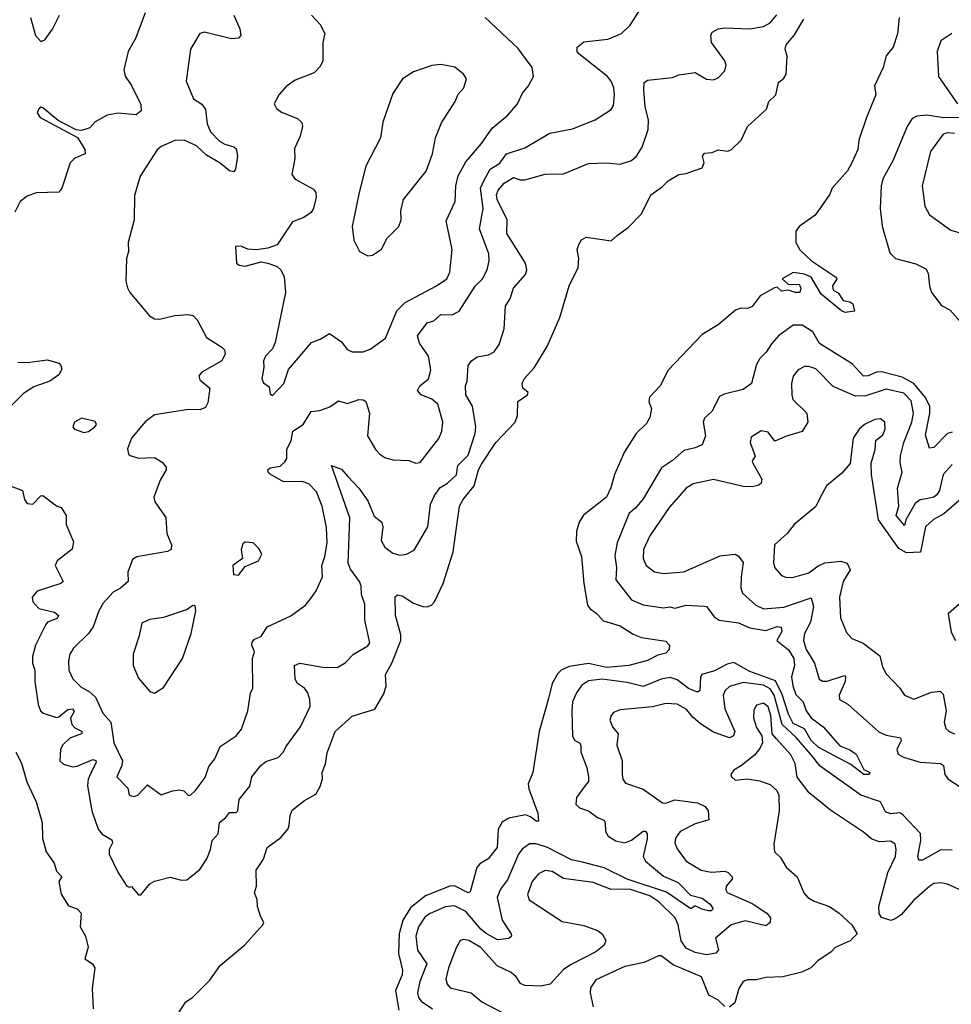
# Model space of a CAD drawing. Extents: x 1552294 to 1694791, y 811929 to 917222.
# Tile 468 of 643: x 1676672 to 1680772, y 841545 to 845875. Entities that reach past the tile are written whole.
import ezdxf

# ---------------------------------------------------------------- set-up
doc = ezdxf.new("R2010")
doc.units = 0

msp = doc.modelspace()

# ---------------------------------------------------------------- linework, layer by layer
at = {"layer": '0CON10XD'}
for points in [[(1677956.4, 843333.6), (1677977.2, 843362.8), (1678004.3, 843425), (1678001.5, 843475), (1678015.4, 843515), (1678025.3, 843574.7), (1678022.5, 843642.5), (1678003.2, 843735), (1677979, 843799), (1677945, 843834.4), (1677915, 843844.5), (1677833.2, 843843.2), (1677775, 843876.7), (1677765.4, 843885), (1677764.1, 843895.9), (1677775.2, 843904.8), (1677818.7, 843911.3), (1677839.2, 843930.9), (1677847.8, 843945), (1677848.6, 843985), (1677867.3, 844025), (1677874.8, 844065.2), (1677919.4, 844095), (1677955, 844151.4), (1677993.7, 844156.3), (1678037, 844173), (1678075, 844198.9), (1678115, 844187.9), (1678165, 844204.6), (1678183.2, 844203.2), (1678195.3, 844195.3), (1678211.5, 844145), (1678202.9, 844045), (1678238.6, 843985), (1678257.5, 843965), (1678279.3, 843949.3), (1678315, 843939.4), (1678385, 843937.1), (1678415, 843924.2), (1678435, 843927.5), (1678516.8, 844033.2), (1678529.2, 844065), (1678533.9, 844105), (1678512.2, 844185), (1678485.7, 844205.7), (1678438.5, 844225), (1678422.9, 844245), (1678433.1, 844265), (1678471.8, 844295), (1678480.9, 844335), (1678471.2, 844395), (1678432, 844452), (1678423.2, 844485), (1678465, 844542.5), (1678495, 844550.8), (1678525, 844578), (1678575, 844577.3), (1678606.6, 844593.4), (1678676.6, 844703.4), (1678708.4, 844735), (1678730, 844775), (1678738.8, 844815), (1678736.6, 844845), (1678695.3, 844955), (1678711.6, 845045), (1678700.2, 845135), (1678714.2, 845165.8), (1678742.7, 845217.3), (1678785.2, 845244.8), (1678815, 845286), (1678895, 845311.5), (1679005, 845375.5), (1679105, 845394.5), (1679205, 845434.4), (1679275, 845480), (1679285, 845497.5), (1679289.5, 845545), (1679286.4, 845575), (1679274.6, 845605), (1679259.1, 845625), (1679132.9, 845725), (1679125.8, 845735), (1679126, 845755), (1679155, 845777.5), (1679260.7, 845789.3), (1679320, 845815), (1679359.1, 845850.9), (1679405.7, 845924.3)], [(1676635, 843824.2), (1676684.3, 843804.3), (1676693.1, 843765), (1676705, 843748), (1676730, 843745), (1676765, 843781.2), (1676775, 843782), (1676835, 843737.5), (1676855, 843730), (1676877.5, 843695), (1676877.5, 843655), (1676893.6, 843616.4), (1676908.8, 843578.8), (1676902.9, 843547.1), (1676837.1, 843495), (1676828.1, 843475), (1676863.8, 843405), (1676853.3, 843395), (1676748.7, 843361.3), (1676728, 843335), (1676730, 843315), (1676756.2, 843285), (1676825, 843269.5), (1676843.2, 843255), (1676838, 843242), (1676795.5, 843225), (1676787.7, 843215), (1676742.1, 843125), (1676729.1, 843075), (1676728.8, 843045), (1676738.7, 843015), (1676739.6, 842965), (1676753.7, 842863.7), (1676764.4, 842835), (1676775.4, 842825.4), (1676835, 842806.7), (1676845, 842808.4), (1676885, 842840.8), (1676905, 842844.5), (1676912.4, 842832.4), (1676896.7, 842803.3), (1676902.4, 842775), (1676915, 842760.5), (1676948.1, 842745), (1676944.2, 842735), (1676893.2, 842715), (1676860.8, 842685), (1676852.7, 842665), (1676849.4, 842615), (1676865, 842601.5), (1676905, 842589.7), (1676925, 842592.5), (1676995, 842621.9), (1677006.8, 842616.8), (1677008.6, 842608.6), (1676995, 842580.8), (1676974.1, 842535), (1676971.1, 842505), (1676990, 842395), (1677017.5, 842315), (1677035, 842292.5), (1677078.3, 842268.3), (1677080.8, 842255), (1677066.8, 842225), (1677066.2, 842205), (1677105, 842126.2), (1677143.8, 842065), (1677155, 842060), (1677165, 842063.3), (1677195, 842026.7), (1677205, 842026.7), (1677245.5, 842074.5), (1677265, 842086.9), (1677335, 842104.4), (1677385, 842090.6), (1677408.3, 842091.7), (1677465, 842138.1), (1677496.2, 842185), (1677512.5, 842225), (1677519.1, 842265), (1677546.1, 842295), (1677552.1, 842345), (1677578.5, 842365), (1677595, 842388.8), (1677625, 842388.6), (1677632.5, 842395), (1677637.8, 842445), (1677685, 842504.2), (1677693.3, 842545), (1677733.8, 842595), (1677755, 842612.3), (1677809.1, 842630.9), (1677833.3, 842655), (1677843.3, 842676.7), (1677908.6, 842765), (1677950, 842855), (1677949.6, 842885), (1677940.4, 842915), (1677925, 842934.5), (1677895.3, 842955.3), (1677884.1, 842974.1), (1677881.4, 843035), (1677905, 843045.5), (1678015, 843025.7), (1678072.9, 843027.1), (1678105, 843046.2), (1678141.2, 843085), (1678205, 843120.8), (1678212.5, 843135), (1678190.5, 843235), (1678190.7, 843305), (1678176.8, 843346.8), (1678175.3, 843385), (1678167.4, 843405), (1678128.2, 843458.1), (1678118.1, 843485), (1678124.4, 843685), (1678044, 843915), (1678088.2, 843898.2), (1678116.3, 843866.3), (1678164.5, 843815), (1678205, 843759.4), (1678231.9, 843691.9), (1678266.5, 843665), (1678270.4, 843645), (1678262.7, 843585), (1678279.4, 843555), (1678315, 843528.6), (1678345, 843520), (1678375, 843524.3), (1678407.6, 843542.4), (1678467.7, 843645), (1678480.3, 843745), (1678497.2, 843782.8), (1678522.3, 843817.7), (1678555, 843837.3), (1678595, 843873.3), (1678600.9, 843915), (1678645, 843960.6), (1678676.8, 844055), (1678679.7, 844085), (1678664.2, 844175), (1678635.5, 844225), (1678633.5, 844265), (1678641.5, 844285), (1678645.8, 844355), (1678660, 844375), (1678685, 844392.9), (1678735, 844401.5), (1678760.5, 844415), (1678782.7, 844447.3), (1678803.8, 844515), (1678810, 844615), (1678830.3, 844649.7), (1678845, 844694), (1678897.5, 844755), (1678904.2, 844775), (1678897.5, 844805), (1678815.4, 844935), (1678816.9, 844995), (1678773.5, 845085), (1678771, 845105), (1678778.1, 845125), (1678804.1, 845155.9), (1678845, 845181.2), (1678875, 845171.2), (1678895, 845171.6), (1678985, 845196.1), (1679065, 845197.9), (1679175, 845242.9), (1679255, 845245.8), (1679315, 845239.4), (1679365, 845255.7), (1679385.7, 845275), (1679411.4, 845315), (1679437.8, 845392.2), (1679438.5, 845435), (1679425, 845492.5), (1679418.2, 845565), (1679420.7, 845599.3), (1679435, 845610), (1679545, 845621.4), (1679572.3, 845632.3), (1679645, 845642.9), (1679695, 845614.3), (1679725, 845610.8), (1679745, 845620), (1679775, 845650), (1679780.8, 845675), (1679774.4, 845695), (1679717.1, 845775), (1679712.9, 845805), (1679719.4, 845820.6), (1679745, 845834.4), (1679775, 845840), (1679885, 845834.6), (1679945, 845844.7), (1679975, 845862.1), (1680003.3, 845896.7)], [(1677223.9, 845906.1), (1677183.8, 845795), (1677150.3, 845735), (1677131.3, 845655), (1677137.3, 845627.3), (1677165, 845585.7), (1677205, 845501.9), (1677206.5, 845475), (1677185, 845457.2), (1677105.9, 845464.1), (1677056.7, 845455), (1677005, 845425.6), (1676981.1, 845398.9), (1676945, 845387.3), (1676920.9, 845390.9), (1676842.2, 845432.2), (1676775, 845487.5), (1676765, 845490.8), (1676756.9, 845483.1), (1676749.2, 845465), (1676763.3, 845445), (1676927, 845357), (1676958.6, 845305), (1676960, 845285), (1676915, 845266.7), (1676894.5, 845245), (1676858.2, 845135), (1676845, 845116.9), (1676745, 845113.6), (1676705, 845098.9), (1676674.4, 845075), (1676651.3, 845028.7)], [(1676720, 845885), (1676741.4, 845805), (1676765, 845780), (1676782.7, 845787.3), (1676816.5, 845833.5), (1676847.4, 845895)], [(1677614.4, 845895), (1677641.4, 845835), (1677645.8, 845805), (1677635, 845794.2), (1677605, 845791.1), (1677485, 845820), (1677465, 845814.5), (1677423.9, 845745), (1677404.5, 845604.5), (1677437.4, 845527.4), (1677473.4, 845503.4), (1677490.3, 845480.3), (1677497.5, 845417.5), (1677512.5, 845382.5), (1677551.7, 845341.7), (1677575, 845327.5), (1677615, 845316.7), (1677625, 845307.5), (1677631.4, 845275), (1677622.3, 845217.7), (1677615, 845206.7), (1677595, 845211.2), (1677554.4, 845244.4), (1677495, 845278.8), (1677450.4, 845320.4), (1677395.8, 845345.8), (1677355, 845344.2), (1677295, 845318.2), (1677277, 845303), (1677202.5, 845187.5), (1677177.6, 845102.4), (1677176, 844995), (1677149.2, 844895), (1677150.8, 844855), (1677142, 844825), (1677138.8, 844725), (1677146.2, 844696.2), (1677157.5, 844675), (1677243.3, 844573.3), (1677265, 844560), (1677287.9, 844557.9), (1677355.4, 844574.6), (1677415, 844578.5), (1677435, 844574.2), (1677452.9, 844555), (1677495, 844478.1), (1677562.5, 844435), (1677573.4, 844423.4), (1677577.1, 844405), (1677562, 844375), (1677474.6, 844325.4), (1677461.2, 844308.8), (1677465, 844291.2), (1677508.8, 844255), (1677500.3, 844189.7), (1677489.7, 844170.3), (1677465, 844159.2), (1677415, 844160.6), (1677265, 844136.7), (1677224, 844106), (1677165, 844034.2), (1677147.3, 843987.3), (1677151.2, 843965), (1677158.3, 843958.3), (1677195, 843947.1), (1677265, 843949.2), (1677299.1, 843929.1), (1677317, 843907), (1677317.1, 843895), (1677290, 843850), (1677262.2, 843775), (1677267.1, 843755), (1677315.5, 843685.5), (1677320, 843615), (1677340.5, 843565), (1677338.5, 843545), (1677323.1, 843536.9), (1677187.5, 843512.5), (1677168.2, 843501.8), (1677147.8, 843445), (1677149.2, 843405), (1677115.8, 843375), (1677083.3, 843356.7), (1677040.4, 843309.6), (1677020.8, 843275), (1676995.6, 843205), (1676975, 843175.6), (1676908.7, 843111.3), (1676893.8, 843085), (1676886.6, 843055), (1676889.2, 843015), (1676906.9, 842976.9), (1676941.3, 842941.3), (1676979.6, 842919.6), (1677005.6, 842895), (1677038.5, 842825), (1677073.1, 842785), (1677076.2, 842766.2), (1677086.5, 842695), (1677124.7, 842615), (1677122.5, 842595), (1677099.4, 842545), (1677148.9, 842495), (1677154, 842465), (1677175, 842459.4), (1677192, 842465), (1677235, 842510), (1677295, 842465.8), (1677345, 842484.3), (1677375, 842488), (1677394.1, 842484.1), (1677415, 842463.3), (1677425, 842466.7), (1677445, 842484), (1677488.1, 842541.9), (1677505, 842590), (1677530.8, 842625), (1677555, 842678.8), (1677625, 842726.2), (1677648.6, 842755), (1677676, 842836), (1677687.3, 842912.7), (1677697.8, 842935), (1677697.1, 843065), (1677705.3, 843095), (1677694, 843125), (1677695, 843138.1), (1677705, 843150.4), (1677735, 843162.5), (1677760.8, 843205), (1677866.2, 843253.8), (1677929.4, 843300.6), (1677956.4, 843333.6)], [(1677365, 841497.5), (1677403.8, 841555), (1677433.3, 841575), (1677509.5, 841650.5), (1677555, 841716), (1677663.2, 841806.8), (1677742.5, 841895), (1677746.7, 841905), (1677732, 841932), (1677718.8, 841975), (1677718, 842005), (1677705.8, 842035), (1677714.3, 842065), (1677712.5, 842135), (1677745, 842182.5), (1677762, 842235), (1677821.2, 842278.8), (1677853.6, 842316.4), (1677858, 842332), (1677862, 842375), (1677871.2, 842398.8), (1677925, 842441.2), (1677975, 842468.8), (1677995, 842503.3), (1678004.3, 842535.7), (1678003.3, 842565), (1678018.3, 842601.7), (1678025, 842651.2), (1678060.4, 842745), (1678135, 842812), (1678235, 842843.2), (1678275, 842909.6), (1678285.4, 842945), (1678282.5, 842995), (1678310.6, 843045), (1678350, 843145), (1678349.4, 843169.4), (1678326.7, 843255), (1678325, 843337.5), (1678335, 843346), (1678355, 843340.8), (1678405, 843309.5), (1678446.7, 843295), (1678465, 843292.7), (1678485, 843300.7), (1678497.8, 843315), (1678535, 843395.5), (1678579.7, 843535), (1678607.9, 843735), (1678624.2, 843765), (1678671.9, 843825), (1678691.6, 843895), (1678705, 843920.8), (1678767.6, 844015), (1678852.1, 844105), (1678863.3, 844135), (1678863.6, 844196.4), (1678907.5, 844225), (1678910, 844235), (1678886.2, 844255), (1678884, 844275), (1678892.5, 844295), (1678936.5, 844343.5), (1678992.6, 844437.4), (1679049.1, 844565), (1679090.5, 844705), (1679130, 844785), (1679132.2, 844825), (1679125.7, 844864.3), (1679133.2, 844886.8), (1679145, 844906.7), (1679165, 844918.8), (1679275, 844902.5), (1679302.9, 844927.1), (1679349.2, 844960.8), (1679408, 845022), (1679449.4, 845105), (1679499.7, 845140.3), (1679525, 845165.9), (1679573.1, 845195), (1679605, 845199.2), (1679675, 845224), (1679684.2, 845245), (1679676.7, 845275), (1679685, 845287.5), (1679719.3, 845290.7), (1679745, 845302.5), (1679787.5, 845297.5), (1679805, 845303.8), (1679847.1, 845345), (1679874.5, 845405.5), (1679958.8, 845481.2), (1679968, 845515), (1679999.6, 845545), (1680010.8, 845599.2), (1680035, 845618), (1680045.6, 845635), (1680050, 845715), (1680040.8, 845745), (1680044.5, 845765), (1680081.9, 845808.1), (1680123.1, 845876.9)], [(1677955.8, 845895.8), (1677995, 845853.8), (1678015.7, 845815), (1678006.9, 845775), (1678005.6, 845695), (1677995, 845670), (1677968.3, 845641.7), (1677885, 845609.4), (1677845, 845581.4), (1677812.2, 845545), (1677792.5, 845505), (1677802.9, 845485), (1677825, 845468.1), (1677895, 845441.4), (1677913.6, 845423.6), (1677916.4, 845405), (1677907, 845363), (1677881.3, 845308.7), (1677883.1, 845265), (1677869.2, 845195), (1677884.1, 845174.1), (1677965, 845129.4), (1677975.5, 845115), (1677976.5, 845095), (1677965.6, 845045), (1677955, 845027.1), (1677922.5, 845005), (1677873.1, 844986.9), (1677804.7, 844885.3), (1677765, 844870), (1677715, 844862.5), (1677675.7, 844865.7), (1677645, 844878.8), (1677621.7, 844878.3), (1677626.7, 844805), (1677637.5, 844795), (1677665, 844791.2), (1677735, 844810), (1677763.8, 844803.8), (1677805, 844790), (1677821.4, 844775), (1677835.7, 844745), (1677842.2, 844675), (1677796.9, 844455), (1677785, 844428), (1677753.3, 844395), (1677745.6, 844375), (1677746.9, 844345), (1677737.5, 844295), (1677745, 844278.8), (1677770.7, 844260.7), (1677775, 844230), (1677785, 844222.5), (1677834, 844275), (1677855, 844336.7), (1677956, 844455), (1677995, 844469.5), (1678035, 844495.6), (1678088.2, 844458.2), (1678114, 844425), (1678135, 844414.3), (1678184.3, 844414.3), (1678215, 844425.6), (1678282.2, 844475), (1678332.3, 844595), (1678367.9, 844632.1), (1678505.8, 844704.2), (1678551.5, 844735), (1678564.7, 844765.3), (1678575.4, 844865), (1678548.8, 844991.2), (1678588.2, 845075), (1678590.9, 845145), (1678602.2, 845187.8), (1678635, 845250.8), (1678705, 845331.1), (1678751.2, 845398.8), (1678820.6, 845455), (1678862.5, 845505), (1678885, 845552.5), (1678911.9, 845585), (1678932.9, 845625), (1678926.9, 845665), (1678865, 845748.6), (1678720, 845885)], [(1680541.4, 845885), (1680535, 845812.5), (1680515.4, 845754.6), (1680484.4, 845715.6), (1680472, 845665), (1680434, 845585), (1680438.8, 845545), (1680398.9, 845445), (1680364.5, 845345), (1680359.5, 845305), (1680334.5, 845245), (1680315, 845210), (1680248, 845135), (1680235.7, 845105), (1680172.5, 845015), (1680102.5, 844965), (1680087.5, 844945), (1680086.7, 844895), (1680105, 844863.3), (1680156.2, 844815), (1680262.5, 844745), (1680267.5, 844735), (1680248.8, 844705), (1680251.2, 844685), (1680274, 844674), (1680295, 844640), (1680325, 844634.3), (1680337.5, 844625), (1680345, 844593.3), (1680305, 844586.9), (1680288, 844595), (1680198.8, 844668.8), (1680155, 844742.5), (1680126.1, 844756.1), (1680075, 844764), (1680027.5, 844735), (1680055, 844711.2), (1680101.7, 844711.7), (1680110, 844695), (1680105, 844676), (1680084.7, 844674.7), (1680055, 844686.2), (1680025, 844681.4), (1680005, 844698.8), (1679993.8, 844696.2), (1679929.8, 844660.2), (1679895, 844614.4), (1679875, 844605.6), (1679845, 844606), (1679821.7, 844598.3), (1679745, 844533.3), (1679675, 844491.2), (1679525, 844333.3), (1679490, 844265), (1679443.8, 844215), (1679440.8, 844195), (1679452.2, 844165), (1679444.4, 844125), (1679430.2, 844099.8), (1679384.7, 844055.3), (1679333.3, 843975), (1679289.6, 843875), (1679273.7, 843816.3), (1679254.3, 843775), (1679153.7, 843696.3), (1679134.2, 843665.8), (1679122.3, 843625), (1679121.4, 843581.4), (1679144.2, 843515), (1679154.5, 843395), (1679170.9, 843300.9), (1679181.1, 843285), (1679209.4, 843265), (1679241, 843231), (1679315, 843210), (1679372.3, 843172.3), (1679408.3, 843158.3), (1679515, 843142), (1679531.8, 843125), (1679529.5, 843105), (1679515, 843088.8), (1679480.2, 843079.8), (1679435, 843056.5), (1679352.5, 843035), (1679255, 843025.8), (1679175, 843043.7), (1679089.8, 843030.2), (1679055.6, 843014.4), (1679040.6, 842999.4), (1679015.8, 842955), (1678999.4, 842889.4), (1678957.5, 842745), (1678930.4, 842565), (1678909.1, 842515), (1678912.3, 842492.3), (1678951.9, 842385), (1678955, 842350), (1678945, 842350), (1678920, 842370), (1678897.9, 842377.9), (1678825, 842363.2), (1678794.8, 842345.2), (1678777.1, 842315), (1678772.7, 842235), (1678733.5, 842185), (1678696.9, 842163.1), (1678683.7, 842146.3), (1678655, 842039.2), (1678645, 842035.6), (1678585.8, 842065.8), (1678565, 842064.8), (1678458.6, 842021.4), (1678391.5, 841968.5), (1678358.2, 841915), (1678342.4, 841855), (1678338.6, 841768.6), (1678357.4, 841695)], [(1680774.2, 845815), (1680725, 845781.9), (1680710, 845735), (1680715.6, 845625), (1680799.3, 845505)], [(1678205, 844836.7), (1678225, 844840), (1678265, 844866.7), (1678288.8, 844915), (1678341.2, 844965), (1678350.8, 844995), (1678349.2, 845035), (1678360.8, 845085), (1678460.8, 845209.2), (1678488.5, 845285), (1678502.3, 845355), (1678528.4, 845421.6), (1678589.2, 845515), (1678601.7, 845548.3), (1678626, 845575), (1678638.8, 845615), (1678625.9, 845635.9), (1678586.9, 845666.9), (1678525, 845678.6), (1678485.8, 845674.2), (1678405, 845646), (1678356.2, 845615), (1678315, 845550), (1678270, 845425), (1678260, 845355), (1678195, 845231.2), (1678165.8, 845115.8), (1678135.9, 844965.9), (1678142, 844905), (1678167.5, 844855), (1678205, 844836.7)], [(1680819.2, 845445), (1680736.7, 845443.3), (1680664.8, 845455.2), (1680619.6, 845450.4), (1680599.6, 845440.4), (1680577.3, 845405), (1680514.7, 845255), (1680469.6, 845175), (1680463.1, 845145), (1680458.9, 845045), (1680467.4, 844967.4), (1680500.5, 844850.5), (1680525.4, 844825.4), (1680615, 844802.1), (1680659.4, 844779.4), (1680669.7, 844759.7), (1680675.7, 844705), (1680684.3, 844675), (1680728.6, 844618.6), (1680765, 844598.6), (1680822.5, 844535)], [(1680785, 845375.2), (1680755, 845378.1), (1680735, 845372.3), (1680680.3, 845295), (1680643.8, 845145), (1680654.6, 845054.6), (1680675, 845017.1), (1680769.4, 844949.4), (1680805, 844939.2)], [(1680775, 844060.7), (1680755, 844054.6), (1680695, 843994.3), (1680675, 843991.2), (1680657.8, 844047.8), (1680676.9, 844145), (1680677, 844175), (1680657, 844215), (1680606.1, 844275), (1680555, 844302.6), (1680465, 844325.8), (1680442.5, 844325), (1680405, 844308.7), (1680385, 844307.7), (1680335, 844361.2), (1680191.1, 844451.1), (1680161.8, 844501.8), (1680115, 844532.1), (1680075, 844531.1), (1680011.1, 844485), (1679980, 844450), (1679957.3, 844412.7), (1679929.5, 844385), (1679915, 844359.2), (1679892.5, 844275), (1679855, 844249.5), (1679771.5, 844228.5), (1679752.1, 844217.9), (1679718.3, 844151.7), (1679685, 844122), (1679680, 844105), (1679689.5, 844045), (1679674.6, 844005.4), (1679645, 843992.1), (1679595, 843980.9), (1679545, 843937.2), (1679495.7, 843904.3), (1679415, 843768), (1679382.6, 843727.4), (1679354.8, 843705.2), (1679300.9, 843575), (1679291.5, 843518.5), (1679298.1, 843465), (1679295, 843411.2), (1679365, 843323.5), (1679415, 843302.1), (1679505, 843288.9), (1679532.7, 843292.7), (1679555, 843287.5), (1679605, 843300.5), (1679685.6, 843295.6), (1679695, 843294), (1679709.4, 843275), (1679728.3, 843248.3), (1679750.8, 843235), (1679835, 843222.6), (1679885, 843201), (1679955, 843188.4), (1680005, 843205.8), (1680023.2, 843203.2), (1680025.3, 843185), (1680004.5, 843145), (1680055, 843104), (1680079.1, 843065), (1680081.5, 843035), (1680067.7, 842985), (1680073.8, 842945), (1680088, 842908), (1680120, 842875), (1680133.2, 842835), (1680155, 842805.3), (1680207.5, 842765), (1680281.1, 842681.1), (1680325, 842664.6), (1680352.5, 842645), (1680387, 842577), (1680413.3, 842565), (1680410, 842555), (1680386.2, 842555), (1680328.9, 842598.9), (1680185.3, 842675), (1680155.2, 842705), (1680126.1, 842756.1), (1680075, 842780.2), (1680055, 842821.1), (1680027.7, 842907.7), (1679998.1, 842968.1), (1679885, 843007.8), (1679815, 843048.8), (1679785, 843040.6), (1679728.9, 843011.1), (1679674.5, 842995.5), (1679668.6, 842981.4), (1679665.5, 842925), (1679655, 842918.1), (1679615, 842933.8), (1679565, 842972), (1679535, 842981.4), (1679495, 842975.3), (1679415, 842942.4), (1679345, 842960.2), (1679235.3, 842974.8), (1679175, 842968.1), (1679145, 842946.2), (1679122.9, 842915), (1679104.3, 842875.7), (1679101.6, 842835), (1679104.7, 842724.7), (1679115, 842705.7), (1679135.7, 842695), (1679141.5, 842685), (1679141.1, 842655), (1679167.8, 842585), (1679175.5, 842545), (1679175.5, 842525), (1679157.6, 842502.4)], [(1676665, 844368.9), (1676705, 844366.9), (1676795, 844379.2), (1676844, 844364), (1676854.2, 844354.2), (1676857.9, 844337.9), (1676845, 844313.3), (1676805, 844285.6), (1676735, 844260), (1676688.7, 844231.3), (1676615, 844157.1)], [(1680775, 843919.6), (1680735.3, 843875), (1680719.2, 843805), (1680707.5, 843785), (1680695, 843774.7), (1680661.6, 843768.4), (1680635, 843764.1), (1680612, 843748), (1680571.2, 843675), (1680565, 843650.8), (1680528.6, 843695), (1680540.5, 843735), (1680534.1, 843815), (1680555.4, 843885), (1680546, 843926), (1680547.6, 843957.6), (1680562.7, 844015), (1680597.3, 844105), (1680605.2, 844145), (1680595, 844199.1), (1680562.2, 844232.2), (1680485, 844250.2), (1680395, 844220.8), (1680350, 844220), (1680251.7, 844261.7), (1680175, 844339.6), (1680145, 844350.5), (1680125, 844350.6), (1680097.5, 844335), (1680075, 844308), (1680067.9, 844275), (1680069.2, 844225), (1680074.3, 844204.3), (1680135.8, 844145), (1680140, 844105), (1680115, 844063.8), (1680046.8, 844043.2), (1679995, 844022), (1679965, 844060.5), (1679935, 844066.4), (1679891.1, 844038.9), (1679887.1, 844015), (1679908, 843955), (1679896, 843935), (1679898.1, 843925), (1679937.5, 843855), (1679935, 843836.7), (1679925, 843828.6), (1679895, 843820.9), (1679855, 843822.7), (1679725, 843852.3), (1679635, 843833.8), (1679604.8, 843815.2), (1679530.5, 843729.5), (1679445.4, 843605), (1679417.3, 843545), (1679415.3, 843505.3), (1679429.4, 843475), (1679465, 843447.5), (1679505, 843439.2), (1679595, 843446.5), (1679755, 843517.9), (1679820, 843525), (1679835.4, 843515.4), (1679855, 843487.5), (1679846.6, 843423.4), (1679845.3, 843375), (1679853.1, 843353.1), (1679910.8, 843300.8), (1679945, 843283.7), (1680035, 843291.2), (1680155, 843332.5), (1680165.4, 843295), (1680151.3, 843225), (1680125.4, 843175), (1680121.5, 843145), (1680132.9, 843105), (1680169.4, 843045), (1680189.4, 842975), (1680205, 842966.2), (1680225, 842965.9), (1680300.9, 842990.9), (1680306.2, 842985), (1680304.6, 842965), (1680278.5, 842905), (1680279.4, 842885), (1680316.7, 842865), (1680452.6, 842742.6), (1680485, 842729.2), (1680547.3, 842717.3), (1680550.4, 842705), (1680532.5, 842665), (1680538.1, 842645), (1680561.5, 842631.5), (1680635, 842610), (1680723.9, 842603.9), (1680737.3, 842595), (1680742.7, 842555), (1680756.6, 842536.6), (1680815, 842498.5)], [(1676955, 844060), (1676975, 844064.2), (1677003.3, 844085), (1677010, 844095), (1677005, 844107.5), (1676945, 844123.3), (1676914.2, 844105), (1676906.7, 844085), (1676913.9, 844073.9), (1676955, 844060)], [(1680825, 843776.7), (1680738, 843702), (1680693.5, 843676.5), (1680658, 843645), (1680636.3, 843533.7), (1680575, 843530), (1680540, 843550), (1680451.3, 843675), (1680420, 843875), (1680418.6, 843925), (1680436.2, 843985), (1680439.1, 844025), (1680470.2, 844049.8), (1680481.1, 844075), (1680478.5, 844105), (1680459.5, 844119.5), (1680435, 844116.4), (1680390, 844095), (1680365.7, 844074.3), (1680339.2, 844035), (1680327, 843923), (1680289.7, 843880.3), (1680222.2, 843825), (1680194.3, 843774.3), (1680175, 843734.2), (1680080.8, 843655), (1680048.6, 843615), (1679994.2, 843565), (1679988.9, 843485), (1679995.7, 843465), (1680025, 843430.8), (1680043, 843423), (1680072.4, 843422.4), (1680145, 843442), (1680185, 843473.5), (1680215, 843485.8), (1680285, 843493.3), (1680313.1, 843485), (1680325.9, 843455), (1680295.9, 843405), (1680279.3, 843335), (1680283.8, 843245), (1680310.5, 843180.5), (1680334.2, 843154.2), (1680383.4, 843133.4), (1680456.8, 843076.8), (1680468.9, 843028.9), (1680485, 842998), (1680544.3, 842935), (1680565, 842904.4), (1680606.7, 842886.7), (1680685, 842917.6), (1680722.1, 842922.1), (1680735, 842908.8), (1680745, 842859.2), (1680749.3, 842835), (1680739.5, 842785), (1680748, 842758), (1680762, 842745), (1680785, 842734.6)], [(1677635, 843432.5), (1677665, 843470), (1677722.5, 843495), (1677737.5, 843525), (1677725, 843550), (1677700, 843575), (1677665, 843576.7), (1677655, 843570), (1677647.5, 843545), (1677652.5, 843505), (1677610, 843475), (1677612.5, 843435), (1677635, 843432.5)], [(1677265, 842912.5), (1677305, 842937.5), (1677389.2, 843065), (1677427.1, 843175), (1677447.5, 843275), (1677445, 843297.5), (1677435, 843298.8), (1677409.5, 843280.5), (1677305, 843245.8), (1677243, 843237), (1677209.3, 843220.7), (1677198.1, 843165), (1677171.9, 843085), (1677171.4, 843035), (1677195, 842978.8), (1677245, 842920), (1677265, 842912.5)], [(1680805, 843303.3), (1680758.3, 843261.7), (1680771.2, 843181.2), (1680790, 843145)], [(1680155, 842642.3), (1680088.3, 842718.3), (1680027.6, 842775), (1679992, 842905), (1679975, 842932.4), (1679945, 842948.2), (1679855, 842960), (1679795, 842942.7), (1679776.8, 842925), (1679768.2, 842905), (1679774.8, 842844.8), (1679819.6, 842745), (1679813.3, 842725), (1679795, 842716.7), (1679725, 842741.8), (1679667.7, 842777.7), (1679635, 842805.5), (1679605, 842842.4), (1679565, 842864.7), (1679515, 842867.4), (1679457.2, 842852.8), (1679315, 842839.6), (1679285, 842828.6), (1679274.2, 842815), (1679269.4, 842795), (1679280.9, 842765), (1679306.4, 842735), (1679300, 842685), (1679323.6, 842615), (1679322.9, 842555), (1679325.6, 842535), (1679337.4, 842517.4), (1679415, 842490.4), (1679501.3, 842431.3), (1679515, 842430), (1679555, 842444.8), (1679655, 842431.5), (1679688.9, 842415), (1679701.1, 842395), (1679704.3, 842355.7), (1679645, 842338.3), (1679578.8, 842305), (1679557.5, 842275), (1679555.4, 842255), (1679565, 842228), (1679604.5, 842175), (1679670.6, 842135), (1679714.3, 842125.7), (1679775, 842129.7), (1679790, 842125), (1679807.5, 842105), (1679806.7, 842095), (1679780.7, 842065), (1679778.9, 842048.9), (1679785.8, 842035.8), (1679895, 841988.6), (1679959.5, 841945), (1679975.8, 841925.8), (1679975, 841904), (1679955, 841890.5), (1679865, 841912.3), (1679802.7, 841895), (1679734.5, 841835.5), (1679746.7, 841785), (1679735, 841769.1), (1679695, 841762.6), (1679645, 841771.9), (1679605, 841791.2), (1679583.4, 841823.4), (1679569.8, 841895), (1679556.1, 841925), (1679484.8, 841995), (1679445, 842021.6), (1679355, 842050.7), (1679275, 842049.3), (1679195, 842080.8), (1679065, 842097.5), (1679015, 842128.8), (1678985, 842133.6), (1678955, 842118.5), (1678926.7, 842085), (1678907.2, 842027.2), (1678914.1, 842004.1), (1679058.7, 841908.7), (1679155, 841891.8), (1679215, 841868.9), (1679235, 841854), (1679252, 841825), (1679244, 841805), (1679207.5, 841775), (1679099.3, 841719.3), (1679065, 841697.5), (1679006.3, 841633.7), (1678965, 841624.4), (1678895, 841627.5), (1678876.2, 841636.2), (1678856.9, 841665), (1678834.2, 841685), (1678773.9, 841713.9), (1678701.1, 841795), (1678649.2, 841825), (1678625, 841830), (1678611.2, 841825), (1678594.6, 841795.4), (1678559.1, 841705), (1678547.5, 841655), (1678553.1, 841633.1), (1678567.1, 841617.1), (1678658.8, 841595), (1678705.6, 841555.6), (1678804.6, 841504.6)], [(1680838.2, 842035), (1680755, 842073.6), (1680725, 842079.6), (1680695, 842075.5), (1680677.5, 842065), (1680605, 842000.8), (1680551.2, 841938.8), (1680525, 841920), (1680505, 841914), (1680465, 841927.1), (1680454.6, 841944.6), (1680453.2, 841975), (1680492.8, 842125), (1680525.8, 842195), (1680529.6, 842225), (1680525, 842248.8), (1680505, 842262.9), (1680455, 842259.1), (1680421.1, 842271.1), (1680385, 842302.5), (1680239.3, 842399.3), (1680145.4, 842475.4), (1680093.8, 842543.8), (1680085, 842603.8), (1680065, 842642.2), (1680001.9, 842711.9), (1679982.7, 842735), (1679977.3, 842815), (1679965, 842852.9), (1679945, 842869.6), (1679915, 842861.1), (1679901.9, 842838.1), (1679900.6, 842805), (1679915, 842762.9), (1679937.1, 842725), (1679940.4, 842695), (1679929.7, 842670.3), (1679905, 842640.9), (1679848.8, 842595), (1679814, 842575), (1679802, 842555), (1679804, 842545), (1679821.1, 842531.1), (1679875, 842536.2), (1679927.2, 842527.2), (1679975, 842512.2), (1680003.1, 842485), (1680011.9, 842465), (1680014.2, 842395), (1679990.5, 842249.5), (1679994, 842215), (1680020.6, 842190.6), (1680045, 842147.5), (1680093.8, 842105), (1680122.5, 842035), (1680140, 842015), (1680168, 841998), (1680235, 841975.5), (1680278.6, 841945), (1680333.8, 841895), (1680357.5, 841855), (1680326.1, 841823.9), (1680260, 841795), (1680242.5, 841775), (1680184.2, 841735.8), (1680154.1, 841705.9), (1680114.1, 841685.9), (1680030, 841665), (1679955, 841662.9), (1679915, 841652.9), (1679875, 841653.1), (1679855, 841645.6), (1679836.4, 841615), (1679818.8, 841551.2), (1679795, 841532)], [(1676655, 842653.8), (1676680.6, 842605), (1676703.6, 842523.6), (1676744.4, 842435), (1676771.9, 842345), (1676773.3, 842275), (1676788.8, 842215), (1676824.4, 842165), (1676835, 842130), (1676857.5, 842105), (1676844.3, 842085), (1676855, 842028.8), (1676887.8, 841977.8), (1676925.2, 841965.2), (1676942.7, 841945), (1676938.9, 841885), (1676961.9, 841845), (1676974.2, 841795.8), (1676958.6, 841745), (1676992.2, 841722.2), (1677002.4, 841705), (1676991.8, 841615), (1676995.4, 841525.4)], [(1680775, 842222.9), (1680725, 842223.8), (1680645, 842179.1), (1680628.8, 842178.8), (1680624.6, 842194.6), (1680637.8, 842265), (1680635.6, 842295.6), (1680558.3, 842378.3), (1680545, 842386.8), (1680505, 842383), (1680481.7, 842391.7), (1680459.4, 842435), (1680372.9, 842465), (1680195, 842592.8), (1680155, 842642.3)], [(1679157.6, 842502.4), (1679122.5, 842455), (1679119.2, 842425), (1679135, 842409.4), (1679175, 842395.3), (1679215, 842366.2), (1679242.5, 842355), (1679248.5, 842345), (1679249.5, 842305), (1679261.5, 842285), (1679295, 842263.4), (1679335, 842254.7), (1679365, 842266.7), (1679415, 842305.6), (1679426.7, 842306.7), (1679433.1, 842295), (1679433.2, 842273.2), (1679415.4, 842195.4), (1679425.4, 842175), (1679505, 842108.3), (1679569.9, 842079.9), (1679624.6, 842024.6), (1679675, 842011.4), (1679710.9, 841985), (1679723.8, 841965), (1679715, 841955.4), (1679703.7, 841956.3), (1679673.2, 841963.2), (1679645, 841978.5), (1679625, 841964.4), (1679518.7, 842038.7), (1679344.9, 842094.9), (1679244.1, 842145), (1679149.5, 842169.5), (1679100.8, 842180.8), (1678995, 842233.7), (1678945, 842251), (1678915, 842250.3), (1678882.9, 842227.1), (1678867.8, 842205), (1678818.4, 842091.6), (1678788.3, 842051.7), (1678772.7, 842015), (1678794.6, 841915), (1678835.5, 841855), (1678836.2, 841843.8), (1678825, 841833.5), (1678775, 841828.2), (1678725, 841856.3), (1678701.9, 841875), (1678635, 841952.8), (1678585, 841978.3), (1678545, 841973.5), (1678475, 841942.6), (1678455, 841927.8), (1678426.5, 841885), (1678415.7, 841845), (1678422.6, 841782.6), (1678463.5, 841723.5), (1678433.2, 841645), (1678422.8, 841595), (1678426.9, 841575), (1678438.7, 841558.7), (1678488.9, 841525)], [(1679775, 841535.2), (1679744.1, 841564.1), (1679704.3, 841584.3), (1679672.5, 841665), (1679548, 841718), (1679495, 841757.5), (1679482.7, 841757.3), (1679420.7, 841729.3), (1679335, 841710.9), (1679207.7, 841652.3), (1679183.5, 841616.5), (1679182.3, 841595), (1679195, 841534)], [(1678357.4, 841695), (1678355, 841674.2), (1678326.7, 841605), (1678341.2, 841518.8)]]:
    msp.add_lwpolyline(points, dxfattribs=at)

doc.saveas('drawing.dxf')
